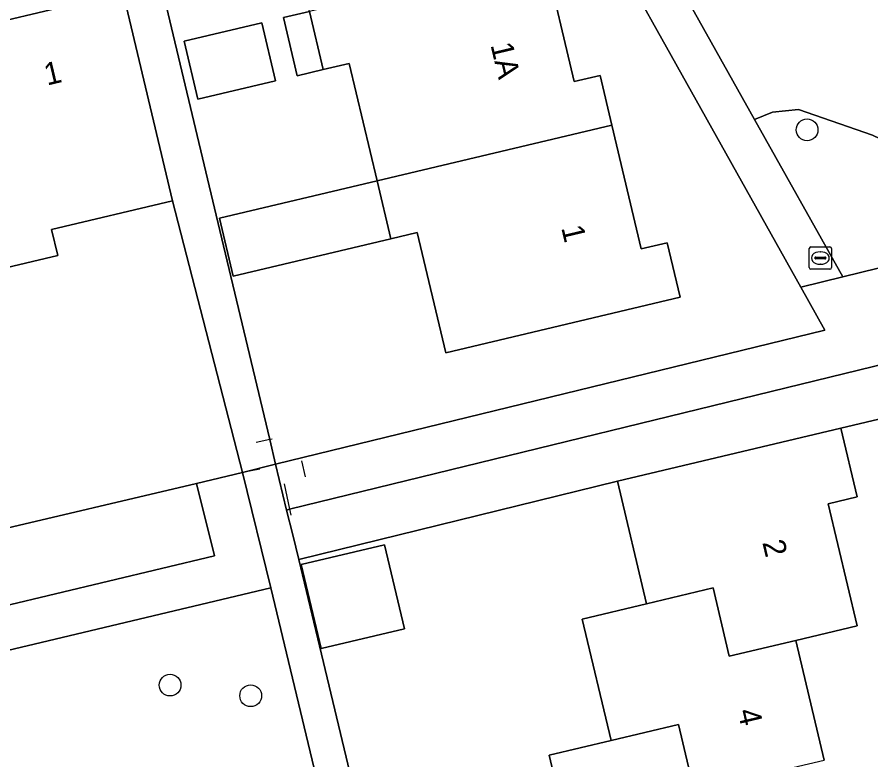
# Model space of a CAD drawing. Extents: x 158031 to 159244, y 380104 to 381214.
# Drawn here: x 158786.96 to 158825.28, y 380541.95 to 380575.29 of the extents above; entities that cross this region are included whole.
import ezdxf

# ---------------------------------------------------------------- set-up
doc = ezdxf.new("R2010")
doc.units = 0
for name, color, linetype in [('IMGEO_Boom', 7, 'Continuous'), ('IMGEO_Brandkraan', 7, 'Continuous'), ('IMGEO_Erf', 7, 'Continuous'), ('IMGEO_Groenvoorziening', 7, 'Continuous'), ('IMGEO_Hek', 7, 'Continuous'), ('IMGEO_Pand', 7, 'Continuous'), ('IMGEO_Pand_nummerreeks', 7, 'Continuous'), ('IMGEO_Voetpad_open', 7, 'Continuous')]:
    doc.layers.add(name, color=color, linetype=linetype)

msp = doc.modelspace()

# ---------------------------------------------------------------- linework, layer by layer
at = {"layer": 'IMGEO_Boom'}
for centre in [(158822.418, 380570.228), (158793.829, 380545.306), (158797.448, 380544.83)]:
    msp.add_circle(centre, 0.489, dxfattribs=at)
at = {"layer": 'IMGEO_Brandkraan'}
for p, q in [((158822.589, 380564.976), (158823.441, 380564.976)), ((158822.514, 380564.05), (158822.514, 380564.902)), ((158823.002, 380564.756), (158823.027, 380564.756)), ((158823.515, 380564.902), (158823.515, 380564.05)), ((158822.773, 380564.47), (158822.773, 380564.482)), ((158823.211, 380564.433), (158822.813, 380564.433)), ((158822.816, 380564.519), (158823.214, 380564.519)), ((158823.025, 380564.196), (158823, 380564.196)), ((158823.257, 380564.482), (158823.257, 380564.47)), ((158823.441, 380563.976), (158822.589, 380563.976))]:
    msp.add_line(p, q, dxfattribs=at)
for points in [[(158822.589, 380564.976), (158823.441, 380564.976)], [(158822.514, 380564.05), (158822.514, 380564.902)], [(158823.515, 380564.902), (158823.515, 380564.05)], [(158823.441, 380563.976), (158822.589, 380563.976)]]:
    msp.add_lwpolyline(points, dxfattribs=at)
for centre, radius, start, end in [((158822.591, 380564.9), 0.0765, 91.552, 178.448), ((158822.591, 380564.9), 0.0765, 91.552, 178.448), ((158823.439, 380564.9), 0.0765, 1.552, 88.448), ((158823.439, 380564.9), 0.0765, 1.552, 88.448), ((158822.813, 380564.479), 0.0403, 85.8775, 175.7526), ((158822.81, 380564.469), 0.0366, 178.938, 274.7102), ((158823.214, 380564.476), 0.043, 264.8664, 352.4533), ((158823.218, 380564.481), 0.0386, 1.7309, 96.639), ((158822.591, 380564.052), 0.0765, 181.552, 268.448), ((158822.591, 380564.052), 0.0765, 181.552, 268.448), ((158823.439, 380564.052), 0.0765, 271.552, 358.448), ((158823.439, 380564.052), 0.0765, 271.552, 358.448)]:
    msp.add_arc(centre, radius, start, end, dxfattribs=at)
for centre, major_axis, ratio, start_param, end_param in [((158823.001, 380564.476), (-0.387, 0.002), 0.722429, 4.712389, 7.853982), ((158823.026, 380564.476), (-0.39, 0.002), 0.717154, 1.570796, 4.712389)]:
    msp.add_ellipse(centre, major_axis=major_axis, ratio=ratio, start_param=start_param, end_param=end_param, dxfattribs=at)
at = {"layer": 'IMGEO_Erf'}
for points in [[(158823.212, 380561.244), (158822.135, 380563.17), (158808.541, 380587.487), (158799.548, 380585.369), (158791.819, 380583.549), (158795.906, 380566.394), (158798.304, 380556.328), (158798.566, 380555.227)], [(158806.199, 380560.217), (158804.918, 380565.619), (158803.735, 380565.338), (158796.668, 380563.659), (158796.052, 380566.262), (158803.118, 380567.937), (158801.868, 380573.208), (158800.706, 380572.933), (158799.538, 380572.656), (158798.918, 380575.269), (158800.086, 380575.546), (158798.848, 380580.768), (158797.682, 380580.491), (158797.023, 380583.274), (158807.568, 380585.775), (158808.926, 380580.045), (158810.09, 380580.321), (158810.629, 380578.047), (158811.969, 380572.396), (158813.132, 380572.672), (158813.662, 380570.437), (158814.978, 380564.888), (158816.139, 380565.163), (158816.72, 380562.712)], [(158798.565, 380572.426), (158795.081, 380571.602), (158794.462, 380574.212), (158797.945, 380575.038)], [(158804.354, 380547.834), (158800.615, 380546.947), (158799.721, 380550.719), (158803.459, 380551.606)]]:
    msp.add_lwpolyline(points, close=True, dxfattribs=at)
for points in [[(158793.932, 380567.048), (158788.512, 380565.763), (158788.791, 380564.588), (158786.195, 380563.972), (158780.921, 380562.721), (158781.198, 380561.55), (158779.125, 380561.058), (158778.576, 380560.928), (158773.34, 380559.687), (158773.614, 380558.534), (158770.836, 380557.876), (158768.361, 380568.313), (158774.096, 380569.672), (158773.805, 380570.898), (158776.083, 380571.438), (158781.691, 380572.768), (158781.411, 380573.949), (158783.7, 380574.492), (158789.292, 380575.818), (158789.013, 380576.998), (158791.436, 380577.573), (158789.597, 380585.709), (158772.592, 380576.212)], [(158765.58, 380573.135), (158769.391, 380557.209), (158769.002, 380557.116), (158769.274, 380555.989), (158769.663, 380556.084), (158771.433, 380548.804), (158784.286, 380551.83), (158785.471, 380552.109), (158795.019, 380554.358), (158797.088, 380554.845), (158793.932, 380567.048)], [(158687.12, 380522.794), (158694.084, 380510.227), (158715.443, 380471.877), (158715.947, 380471.48), (158716.515, 380471.2), (158717.127, 380471.069), (158717.742, 380471.085), (158720.337, 380471.694), (158782.764, 380486.561), (158785.696, 380487.259), (158808.37, 380492.659), (158807.26, 380497.625), (158810.636, 380498.449), (158798.354, 380549.665), (158769.363, 380542.776), (158763.454, 380567.201), (158762.255, 380572.153), (158758.825, 380571.331), (158720.725, 380562.244), (158720.572, 380562.21), (158723.546, 380555.188)], [(158828.8, 380541.882), (158831.524, 380542.527), (158831.228, 380543.777), (158828.504, 380543.131), (158827.489, 380547.416), (158830.214, 380548.061), (158827.913, 380557.776), (158823.94, 380556.835), (158824.67, 380553.756), (158823.366, 380553.446), (158824.665, 380547.968), (158821.912, 380547.315), (158823.186, 380541.942)], [(158812.212, 380536.384), (158810.842, 380542.159), (158813.619, 380542.817), (158812.325, 380548.273), (158815.211, 380548.957), (158813.907, 380554.456), (158799.604, 380550.95), (158804.785, 380529.319)]]:
    msp.add_lwpolyline(points, dxfattribs=at)
at = {"layer": 'IMGEO_Groenvoorziening'}
msp.add_lwpolyline([(158811.337, 380597.907), (158806.385, 380595.117), (158820.064, 380570.69), (158820.864, 380571.023), (158822.032, 380571.149), (158825.356, 380569.99), (158827.018, 380569.201), (158827.843, 380568.615), (158829.693, 380566.379), (158830.239, 380565.156), (158835.279, 380566.391), (158836.022, 380566.573)], dxfattribs=at)
for points in [[(158824.017, 380563.631), (158830.239, 380565.156), (158829.693, 380566.379), (158827.843, 380568.615), (158827.018, 380569.201), (158825.356, 380569.99), (158822.032, 380571.149), (158820.864, 380571.023), (158820.064, 380570.69)], [(158827.719, 380558.594), (158827.366, 380560.088), (158799.189, 380553.198), (158799.053, 380553.165), (158799.339, 380552.054), (158799.604, 380550.95), (158813.907, 380554.456), (158823.94, 380556.835), (158827.913, 380557.776)], [(158795.825, 380551.105), (158795.019, 380554.358), (158785.471, 380552.109), (158786.313, 380548.834)]]:
    msp.add_lwpolyline(points, close=True, dxfattribs=at)
at = {"layer": 'IMGEO_Hek'}
for points in [[(158808.541, 380587.487), (158823.212, 380561.244)], [(158795.906, 380566.394), (158791.819, 380583.549)], [(158797.088, 380554.845), (158793.932, 380567.048)], [(158798.304, 380556.328), (158795.906, 380566.394)], [(158823.212, 380561.244), (158798.566, 380555.227), (158798.304, 380556.328)], [(158798.304, 380556.328), (158797.692, 380556.192)], [(158798.414, 380556.352), (158798.304, 380556.328)], [(158799.734, 380555.377), (158799.89, 380554.653)], [(158797.86, 380554.992), (158797.088, 380554.845)], [(158797.088, 380554.845), (158795.019, 380554.358)], [(158795.019, 380554.358), (158785.471, 380552.109)], [(158798.951, 380554.34), (158799.189, 380553.198)], [(158799.189, 380553.198), (158799.246, 380552.928)], [(158799.339, 380552.054), (158799.604, 380550.95)], [(158799.604, 380550.95), (158804.785, 380529.319)]]:
    msp.add_lwpolyline(points, dxfattribs=at)
at = {"layer": 'IMGEO_Pand'}
for points in [[(158813.662, 380570.437), (158813.132, 380572.672), (158811.969, 380572.396), (158810.629, 380578.047), (158800.086, 380575.546), (158800.706, 380572.933), (158801.868, 380573.208), (158803.118, 380567.937)], [(158783.7, 380574.492), (158786.195, 380563.972), (158788.791, 380564.588), (158788.512, 380565.763), (158793.932, 380567.048), (158791.436, 380577.573), (158789.013, 380576.998), (158789.292, 380575.818)], [(158800.086, 380575.546), (158798.918, 380575.269), (158799.538, 380572.656), (158800.706, 380572.933)], [(158797.945, 380575.038), (158794.462, 380574.212), (158795.081, 380571.602), (158798.565, 380572.426)], [(158813.662, 380570.437), (158803.118, 380567.937), (158803.735, 380565.338), (158804.918, 380565.619), (158806.199, 380560.217), (158816.72, 380562.712), (158816.139, 380565.163), (158814.978, 380564.888)], [(158803.118, 380567.937), (158796.052, 380566.262), (158796.668, 380563.659), (158803.735, 380565.338)], [(158821.912, 380547.315), (158824.665, 380547.968), (158823.366, 380553.446), (158824.67, 380553.756), (158823.94, 380556.835), (158813.907, 380554.456), (158815.211, 380548.957), (158818.199, 380549.665), (158818.924, 380546.606)], [(158799.721, 380550.719), (158800.615, 380546.947), (158804.354, 380547.834), (158803.459, 380551.606)], [(158821.912, 380547.315), (158818.924, 380546.606), (158818.199, 380549.665), (158815.211, 380548.957), (158812.325, 380548.273), (158813.619, 380542.817), (158816.646, 380543.534), (158817.351, 380540.559), (158820.377, 380541.276), (158823.186, 380541.942)], [(158815.618, 380534.42), (158821.659, 380535.869), (158820.377, 380541.276), (158817.351, 380540.559), (158816.646, 380543.534), (158813.619, 380542.817), (158810.842, 380542.159), (158812.212, 380536.384), (158814.996, 380537.044)]]:
    msp.add_lwpolyline(points, close=True, dxfattribs=at)
at = {"layer": 'IMGEO_Voetpad_open'}
for points in [[(158806.385, 380595.117), (158804.779, 380594.216), (158808.541, 380587.487), (158822.135, 380563.17), (158824.017, 380563.631), (158820.064, 380570.69)], [(158791.819, 380583.549), (158791.103, 380586.555), (158789.597, 380585.709), (158791.436, 380577.573), (158793.932, 380567.048), (158797.088, 380554.845), (158798.566, 380555.227), (158798.304, 380556.328), (158795.906, 380566.394)], [(158769.274, 380555.989), (158769.002, 380557.116), (158765.203, 380572.99), (158762.255, 380572.153), (158763.454, 380567.201), (158769.363, 380542.776), (158798.354, 380549.665), (158797.088, 380554.845), (158795.019, 380554.358), (158795.825, 380551.105), (158786.313, 380548.834), (158785.471, 380552.109), (158784.286, 380551.83), (158785.129, 380548.55), (158771.853, 380545.356), (158771.044, 380548.712)], [(158804.785, 380529.319), (158799.604, 380550.95), (158799.339, 380552.054), (158799.053, 380553.165), (158798.566, 380555.227), (158797.088, 380554.845), (158798.354, 380549.665), (158810.636, 380498.449), (158812.078, 380498.802), (158808.613, 380513.512), (158806.252, 380523.171)]]:
    msp.add_lwpolyline(points, close=True, dxfattribs=at)
msp.add_lwpolyline([(158836.022, 380566.573), (158835.279, 380566.391), (158830.239, 380565.156), (158824.017, 380563.631), (158822.135, 380563.17), (158823.212, 380561.244), (158798.566, 380555.227), (158799.053, 380553.165), (158799.189, 380553.198), (158827.366, 380560.088), (158827.719, 380558.594), (158827.913, 380557.776), (158830.214, 380548.061), (158831.228, 380543.777), (158831.524, 380542.527), (158832.488, 380538.457)], dxfattribs=at)

# ---------------------------------------------------------------- texts
at = {"layer": 'IMGEO_Pand_nummerreeks'}
for s, rotation, p in [('1A', 283.3406, (158808.207, 380574.041)), ('1', 13.3413, (158788.308, 380572.214)), ('1', 283.3483, (158811.381, 380565.836)), ('2', 283.3402, (158820.407, 380551.711)), ('4', 283.3391, (158819.294, 380544.139))]:
    msp.add_text(s, height=1, rotation=rotation, dxfattribs=at).set_placement(p)

doc.saveas('drawing.dxf')
